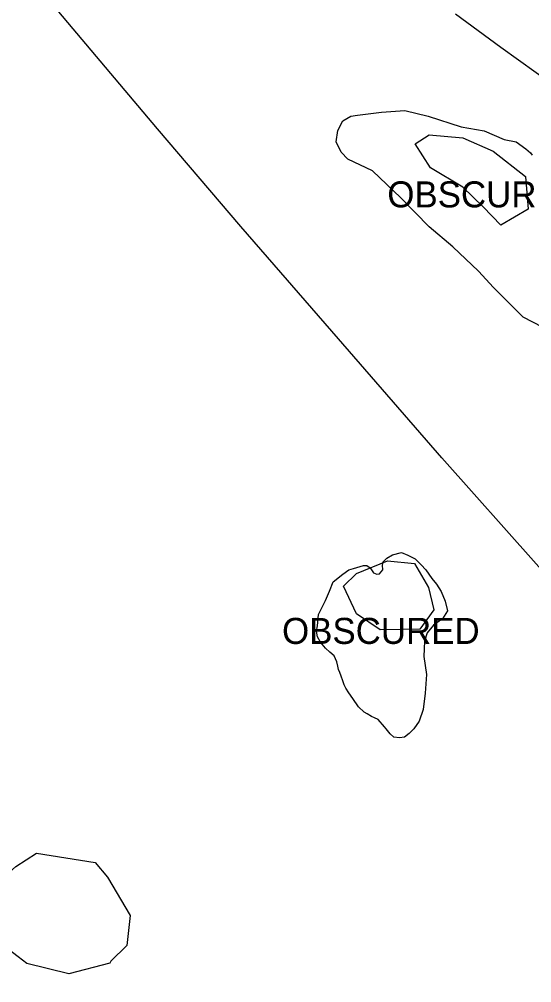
# Model space of a CAD drawing. Extents: x 368532 to 392481, y 10654822 to 10676899.
# Drawn here: x 376725.3 to 376823.6, y 10664159 to 10664343.9 of the extents above; entities that cross this region are included whole.
import ezdxf

# ---------------------------------------------------------------- set-up
doc = ezdxf.new("R2010")
doc.units = 0
for name, color, linetype in [('p_dtm obscured area', 7, 'Continuous'), ('p_railroad rr control', 7, 'Continuous'), ('p_road dirt road', 7, 'Continuous'), ('p_veg woods', 7, 'Continuous')]:
    doc.layers.add(name, color=color, linetype=linetype)

msp = doc.modelspace()

# ---------------------------------------------------------------- linework, layer by layer
at = {"layer": 'p_dtm obscured area'}
msp.add_lwpolyline([(376825.67, 10664284.83), (376821.97, 10664286.77), (376816.29, 10664292.45), (376813.41, 10664295.55), (376808.46, 10664300.27), (376803.92, 10664304.07), (376798.51, 10664309.65), (376793.11, 10664314.82), (376788.33, 10664317.06), (376787.09, 10664318.41), (376786.1, 10664320.4), (376786.41, 10664322.61), (376787.39, 10664324.46), (376788.92, 10664325.31), (376790.2, 10664325.5), (376794.8, 10664326.1), (376799.31, 10664326.41), (376803.77, 10664325.3), (376810.08, 10664323.31), (376814.49, 10664322.49), (376818.31, 10664320.87), (376820.66, 10664320.38), (376822.48, 10664319.03), (376823.38, 10664318.27), (376823.72, 10664317.87)], dxfattribs=at)
msp.add_lwpolyline([(376785.71, 10664221.72), (376784.93, 10664222.44), (376784.09, 10664223.19), (376783.09, 10664224.38), (376782.56, 10664225.39), (376782.36, 10664226.46), (376782.51, 10664227.51), (376782.73, 10664229.66), (376784.04, 10664232.38), (376784.81, 10664234.15), (376785.57, 10664235.92), (376787.41, 10664237.44), (376788.56, 10664238.23), (376789.44, 10664238.49), (376791.37, 10664239.1), (376792.02, 10664239.06), (376792.61, 10664238.63), (376793.29, 10664237.65), (376793.94, 10664237.44), (376794.4, 10664237.48), (376795.04, 10664238.23), (376795.01, 10664239.14), (376795.1, 10664239.78), (376795.85, 10664240.52), (376796.93, 10664241.11), (376798.62, 10664241.59), (376799.83, 10664241.06), (376801.29, 10664240.35), (376802.4, 10664239.19), (376803.32, 10664238.27), (376804.47, 10664236.6), (376805.35, 10664235.49), (376806.24, 10664234.07), (376806.99, 10664232.24), (376807.46, 10664230.36), (376806.49, 10664228.82), (376804.75, 10664227.61), (376803.59, 10664226.13), (376803.04, 10664224.55), (376802.91, 10664221.61), (376803.45, 10664218.18), (376803.21, 10664214.61), (376802.82, 10664211.45), (376802.01, 10664209.2), (376801.02, 10664207.73), (376800.11, 10664206.86), (376799.21, 10664206.13), (376798.28, 10664205.98), (376797.17, 10664206.11), (376796.44, 10664206.79), (376795.71, 10664207.76), (376795.36, 10664208.13), (376794.15, 10664209.5), (376793.49, 10664209.86), (376792.89, 10664210.11), (376792.03, 10664210.58), (376791.49, 10664210.92), (376790.4, 10664211.97), (376789.32, 10664213.53), (376788.54, 10664214.66), (376787.99, 10664215.54), (376787.67, 10664216.15), (376787.39, 10664216.97), (376787.07, 10664217.83), (376786.82, 10664218.57), (376786.58, 10664219.1), (376786.41, 10664219.79), (376786.26, 10664220.61)], close=True, dxfattribs=at)
at = {"layer": 'p_railroad rr control'}
msp.add_lwpolyline([(376923.44, 10664132.25), (376889.29, 10664168.43), (376865.15, 10664194.36), (376844.29, 10664217.26), (376824.46, 10664239.4), (376806.4, 10664259.78), (376786.56, 10664282.59), (376767.82, 10664304.13), (376751.87, 10664322.88), (376731.89, 10664346.59), (376713.33, 10664368.85), (376693.97, 10664392.44), (376673.53, 10664417.8), (376655.16, 10664440.34), (376637.31, 10664463.1), (376614.96, 10664492.3), (376607.16, 10664502.46)], dxfattribs=at)
at = {"layer": 'p_road dirt road'}
for p, q in [((376809.03, 10664344.97), (376817.68, 10664338.55)), ((376817.68, 10664338.55), (376829.53, 10664330.05))]:
    msp.add_line(p, q, dxfattribs=at)
at = {"layer": 'p_veg woods'}
for points in [[(376817.72, 10664304.43), (376814.31, 10664307.9), (376810.43, 10664311.69), (376804.19, 10664315.42), (376801.28, 10664320), (376803.95, 10664321.75), (376810.43, 10664321.18), (376816.2, 10664318.6), (376822.42, 10664313.76), (376822.94, 10664307.46)], [(376794.55, 10664226.71), (376790.01, 10664229.81), (376787.51, 10664235.14), (376790.04, 10664237.55), (376795.96, 10664239.97), (376801.16, 10664239.44), (376803.8, 10664234.89), (376804.86, 10664230.56), (376802.18, 10664226.88)], [(376739.92, 10664182.09), (376742.23, 10664179.28), (376746.6, 10664171.88), (376745.99, 10664166.15), (376742.92, 10664163.11), (376742.72, 10664162.74), (376734.83, 10664160.73), (376726.82, 10664162.68), (376720.94, 10664167.16), (376718.41, 10664173.35), (376719.36, 10664176.64), (376724.65, 10664181.3), (376728.66, 10664183.9)]]:
    msp.add_lwpolyline(points, close=True, dxfattribs=at)

# ---------------------------------------------------------------- texts
at = {"layer": 'p_dtm obscured area'}
for p in [(376794.07, 10664307.82), (376773.88, 10664224.03)]:
    msp.add_text(' OBSCURED', height=5, dxfattribs=at).set_placement(p)

doc.saveas('drawing.dxf')
